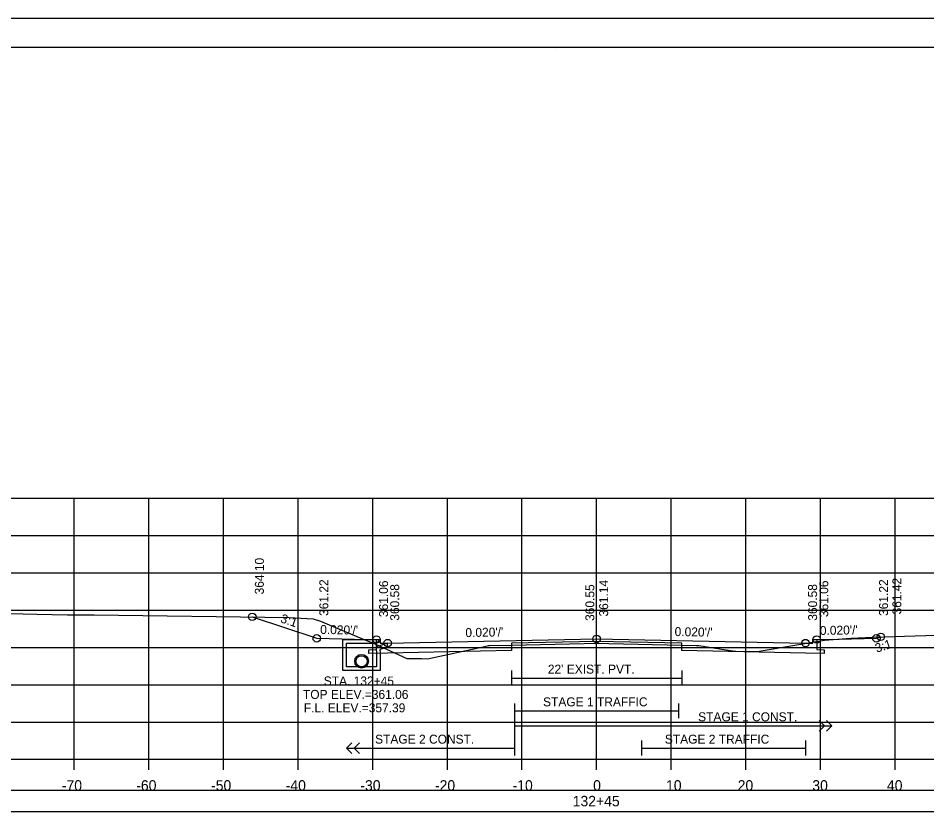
# Model space of a CAD drawing. Extents: x 1368122 to 1710785, y 373130 to 557566.
# Drawn here: x 1368611.4 to 1368733.1, y 377930.7 to 378037.1 of the extents above; entities that cross this region are included whole.
import ezdxf

# ---------------------------------------------------------------- set-up
doc = ezdxf.new("R2010")
doc.units = 0
for name, color, linetype in [('R_Alt Surface', 7, 'Continuous'), ('R_Axis', 7, 'Continuous'), ('R_Axis Annot', 7, 'Continuous'), ('R_Border', 7, 'Continuous'), ('R_Exist Surface', 7, 'Continuous'), ('R_Fin Surface', 7, 'Continuous'), ('R_Grid', 7, 'Continuous'), ('R_No Plot', 7, 'Continuous'), ('R_Striping', 7, 'Continuous'), ('R_Water', 7, 'Continuous'), ('R_Water Annot', 7, 'Continuous'), ('R_Xsect Elev', 7, 'Continuous'), ('R_Xsect Slope', 7, 'Continuous')]:
    doc.layers.add(name, color=color, linetype=linetype)

msp = doc.modelspace()

# ---------------------------------------------------------------- linework, layer by layer
at = {"layer": 'R_Alt Surface'}
for points in [[(1368718.38, 377953.81), (1368718.38, 377952.46), (1368719.38, 377952.44), (1368719.38, 377951.94), (1368716.88, 377951.99), (1368700.31, 377952.33), (1368700.31, 377953.33), (1368688.88, 377953.56), (1368677.49, 377953.33), (1368677.49, 377952.33), (1368660.88, 377951.99), (1368658.38, 377951.94), (1368658.38, 377952.44), (1368659.38, 377952.46), (1368659.38, 377953.81)], [(1368677.49, 377949.64), (1368677.49, 377947.64)], [(1368677.49, 377948.64), (1368700.31, 377948.64)], [(1368700.31, 377949.64), (1368700.31, 377947.64)]]:
    msp.add_lwpolyline(points, dxfattribs=at)
msp.add_lwpolyline([(1368539.73, 377930.74), (1368838.03, 377930.74), (1368838.03, 377933.55), (1368539.73, 377933.55)], close=True, dxfattribs=at)
at = {"layer": 'R_Axis'}
for p, q in [((1368538.88, 377937.75), (1368838.88, 377937.75)), ((1368618.88, 377936.35), (1368618.88, 377937.75)), ((1368628.88, 377936.35), (1368628.88, 377937.75)), ((1368638.88, 377936.35), (1368638.88, 377937.75)), ((1368648.88, 377936.35), (1368648.88, 377937.75)), ((1368658.88, 377936.35), (1368658.88, 377937.75)), ((1368668.88, 377936.35), (1368668.88, 377937.75)), ((1368678.88, 377936.35), (1368678.88, 377937.75)), ((1368688.88, 377936.35), (1368688.88, 377937.75)), ((1368698.88, 377936.35), (1368698.88, 377937.75)), ((1368708.88, 377936.35), (1368708.88, 377937.75)), ((1368718.88, 377936.35), (1368718.88, 377937.75)), ((1368728.88, 377936.35), (1368728.88, 377937.75))]:
    msp.add_line(p, q, dxfattribs=at)
at = {"layer": 'R_Border'}
for p, q in [((1368530.88, 378033.21), (1368847.06, 378033.21)), ((1368683.4, 378032.95), (1368683.4, 378032.95)), ((1368683.4, 378032.95), (1368683.4, 378032.95))]:
    msp.add_line(p, q, dxfattribs=at)
at = {"layer": 'R_Exist Surface'}
msp.add_lwpolyline([(1368590.13, 377957.79), (1368613.85, 377957.22), (1368617.99, 377957.12), (1368621.54, 377957.12), (1368647.69, 377956.78), (1368650.9, 377956.6), (1368651.9, 377956.26), (1368657.6, 377953.87), (1368659.09, 377953.27), (1368663.47, 377951.28), (1368665.47, 377951.26), (1368666.21, 377951.24), (1368673.66, 377952.83), (1368674.41, 377952.99), (1368674.52, 377953), (1368677.49, 377953.07), (1368687.22, 377953.26), (1368688.87, 377953.3), (1368690.52, 377953.26), (1368700.31, 377953.07), (1368702.25, 377953.02), (1368702.58, 377953.01), (1368706.23, 377952.44), (1368707.46, 377952.24), (1368707.54, 377952.23), (1368710.38, 377952.2), (1368710.45, 377952.2), (1368711.22, 377952.34), (1368719.43, 377953.73), (1368722.94, 377953.97), (1368725.91, 377954.13), (1368733.02, 377954.34), (1368738.2, 377954.45)], dxfattribs=at)
at = {"layer": 'R_Fin Surface'}
msp.add_lwpolyline([(1368642.74, 377956.85), (1368651.38, 377953.97), (1368656.38, 377953.87), (1368659.38, 377953.81), (1368659.88, 377953.81), (1368659.88, 377953.31), (1368660.88, 377953.33), (1368688.88, 377953.89), (1368716.88, 377953.33), (1368717.88, 377953.31), (1368717.88, 377953.81), (1368718.38, 377953.81), (1368721.38, 377953.87), (1368726.38, 377953.97), (1368726.98, 377954.17)], dxfattribs=at)
at = {"layer": 'R_Grid'}
for p, q in [((1368538.88, 377972.75), (1368838.88, 377972.75)), ((1368618.88, 377937.75), (1368618.88, 377972.75)), ((1368628.88, 377937.75), (1368628.88, 377972.75)), ((1368638.88, 377937.75), (1368638.88, 377972.75)), ((1368648.88, 377937.75), (1368648.88, 377972.75)), ((1368658.88, 377937.75), (1368658.88, 377972.75)), ((1368668.88, 377937.75), (1368668.88, 377972.75)), ((1368678.88, 377937.75), (1368678.88, 377972.75)), ((1368688.88, 377937.75), (1368688.88, 377972.75)), ((1368698.88, 377937.75), (1368698.88, 377972.75)), ((1368708.88, 377937.75), (1368708.88, 377972.75)), ((1368718.88, 377937.75), (1368718.88, 377972.75)), ((1368728.88, 377937.75), (1368728.88, 377972.75)), ((1368538.88, 377967.75), (1368838.88, 377967.75)), ((1368538.88, 377962.75), (1368838.88, 377962.75)), ((1368538.88, 377957.75), (1368838.88, 377957.75)), ((1368538.88, 377952.75), (1368838.88, 377952.75)), ((1368538.88, 377947.75), (1368838.88, 377947.75)), ((1368538.88, 377942.75), (1368838.88, 377942.75)), ((1368538.88, 377937.75), (1368838.88, 377937.75))]:
    msp.add_line(p, q, dxfattribs=at)
at = {"layer": 'R_No Plot'}
msp.add_line((1368518.48, 378037.1), (1368851.81, 378037.1), dxfattribs=at)
for points in [[(1368518.47, 378037.1), (1368851.81, 378037.1), (1368851.81, 377823.76), (1368518.47, 377823.76)], [(1368764.8, 378033.21), (1368784.42, 378033.21), (1368784.42, 378023.33), (1368800.53, 378023.33), (1368823.73, 378023.33), (1368823.85, 377995.17), (1368847.06, 377995.17), (1368847.06, 377827.75), (1368530.88, 377827.75), (1368530.88, 378033.21)]]:
    msp.add_lwpolyline(points, close=True, dxfattribs=at)
for centre, radius in [((1368642.74, 377956.85), 0.5), ((1368726.98, 377954.17), 0.5), ((1368651.38, 377953.97), 0.5), ((1368659.38, 377953.81), 0.5), ((1368660.88, 377953.33), 0.5), ((1368688.88, 377953.89), 0.5), ((1368716.88, 377953.33), 0.5), ((1368718.38, 377953.81), 0.5), ((1368726.38, 377953.97), 0.5), ((1368657.38, 377950.89), 0.917)]:
    msp.add_circle(centre, radius, dxfattribs=at)
at = {"layer": 'R_Striping'}
for p, q in [((1368719.42, 377942.25), (1368718.71, 377942.95)), ((1368720.42, 377942.25), (1368719.71, 377942.95)), ((1368718.71, 377941.54), (1368719.42, 377942.25)), ((1368719.71, 377941.54), (1368720.42, 377942.25)), ((1368655.38, 377939.25), (1368656.09, 377939.95)), ((1368655.38, 377939.25), (1368677.88, 377939.25)), ((1368656.09, 377938.54), (1368655.38, 377939.25)), ((1368656.38, 377939.25), (1368657.09, 377939.95)), ((1368657.09, 377938.54), (1368656.38, 377939.25))]:
    msp.add_line(p, q, dxfattribs=at)
for points in [[(1368677.88, 377945.25), (1368677.88, 377938.25)], [(1368699.88, 377945.25), (1368699.88, 377943.25)], [(1368677.88, 377944.25), (1368699.88, 377944.25)], [(1368677.88, 377942.25), (1368720.42, 377942.25)], [(1368694.88, 377940.25), (1368694.88, 377938.25)], [(1368716.88, 377940.25), (1368716.88, 377938.25)], [(1368694.88, 377939.25), (1368716.88, 377939.25)]]:
    msp.add_lwpolyline(points, dxfattribs=at)
at = {"layer": 'R_Water'}
for p, q in [((1368654.88, 377953.81), (1368659.63, 377953.81)), ((1368654.88, 377952.31), (1368654.88, 377953.81)), ((1368659.71, 377953.64), (1368659.38, 377953.31)), ((1368659.71, 377953.64), (1368659.63, 377953.81)), ((1368655.38, 377952.31), (1368655.38, 377953.31)), ((1368655.38, 377953.31), (1368659.38, 377953.31)), ((1368660.88, 377953.33), (1368659.38, 377952.81)), ((1368659.38, 377952.31), (1368659.38, 377952.81)), ((1368660.88, 377952.8), (1368659.88, 377952.45)), ((1368659.88, 377952.31), (1368659.88, 377952.45))]:
    msp.add_line(p, q, dxfattribs=at)
for points in [[(1368659.88, 377952.31), (1368659.88, 377949.64), (1368657.38, 377949.64), (1368654.88, 377949.64), (1368654.88, 377952.31)], [(1368659.38, 377952.31), (1368659.38, 377950.14), (1368657.38, 377950.14), (1368655.38, 377950.14), (1368655.38, 377952.31)], [(1368660.88, 377952.8), (1368660.88, 377953.33)]]:
    msp.add_lwpolyline(points, dxfattribs=at)
msp.add_circle((1368657.38, 377950.89), 0.75, dxfattribs=at)
at = {"layer": 'R_Xsect Elev'}
msp.add_line((1368688.88, 377953.3), (1368688.88, 377963.3), dxfattribs=at)

# ---------------------------------------------------------------- texts
at = {"layer": 'R_Axis Annot'}
for s, p in [('-70', (1368617.22, 377933.55)), ('-60', (1368627.19, 377933.55)), ('-50', (1368637.22, 377933.55)), ('-40', (1368647.22, 377933.55)), ('-30', (1368657.22, 377933.55)), ('-20', (1368667.22, 377933.55)), ('-10', (1368677.62, 377933.55)), ('0', (1368688.42, 377933.55)), ('10', (1368698.19, 377933.55)), ('20', (1368707.79, 377933.55)), ('30', (1368717.79, 377933.55)), ('40', (1368727.79, 377933.55)), ('132+45', (1368685.68, 377931.45))]:
    msp.add_text(s, height=1.4, dxfattribs=at).set_placement(p)
at = {"layer": 'R_Striping'}
for s, p in [('STAGE 1 TRAFFIC', (1368681.71, 377944.85)), ('STAGE 1 CONST.', (1368702.49, 377942.85)), ('STAGE 2 CONST.', (1368659.2, 377939.85)), ('STAGE 2 TRAFFIC', (1368698.03, 377939.85))]:
    msp.add_text(s, height=1.2, dxfattribs=at).set_placement(p)
at = {"layer": 'R_Water'}
msp.add_text("22' EXIST. PVT.", height=1.2, dxfattribs=at).set_placement((1368682.35, 377949.24))
at = {"layer": 'R_Water Annot'}
for s, p in [('STA. 132+45', (1368652.32, 377947.65)), ('TOP ELEV.=361.06', (1368649.53, 377945.85)), ('F.L. ELEV.=357.39', (1368649.65, 377944.05))]:
    msp.add_text(s, height=1.2, dxfattribs=at).set_placement(p)
at = {"layer": 'R_Xsect Elev'}
for s, p in [('364.10', (1368644.29, 377959.85)), ('361.42', (1368729.72, 377957.17)), ('361.22', (1368652.93, 377956.97)), ('361.06', (1368660.93, 377956.81)), ('360.58', (1368662.43, 377956.33)), ('360.55', (1368688.58, 377956.3)), ('361.14', (1368690.43, 377956.89)), ('360.58', (1368718.43, 377956.33)), ('361.06', (1368719.93, 377956.81)), ('361.22', (1368727.93, 377956.97))]:
    msp.add_text(s, height=1.2, rotation=90, dxfattribs=at).set_placement(p)
at = {"layer": 'R_Xsect Slope'}
for s, rotation, p in [('3:1', 341.5668, (1368646.43, 377956.14)), ("0.020'/'", 358.8542, (1368651.83, 377954.56)), ("0.020'/'", 1.1458, (1368671.31, 377954.13)), ("0.020'/'", 358.8542, (1368699.33, 377954.28)), ("0.020'/'", 1.1458, (1368718.81, 377954.41)), ('3:1', 18.4349, (1368726.43, 377952.03))]:
    msp.add_text(s, height=1.2, rotation=rotation, dxfattribs=at).set_placement(p)

doc.saveas('drawing.dxf')
